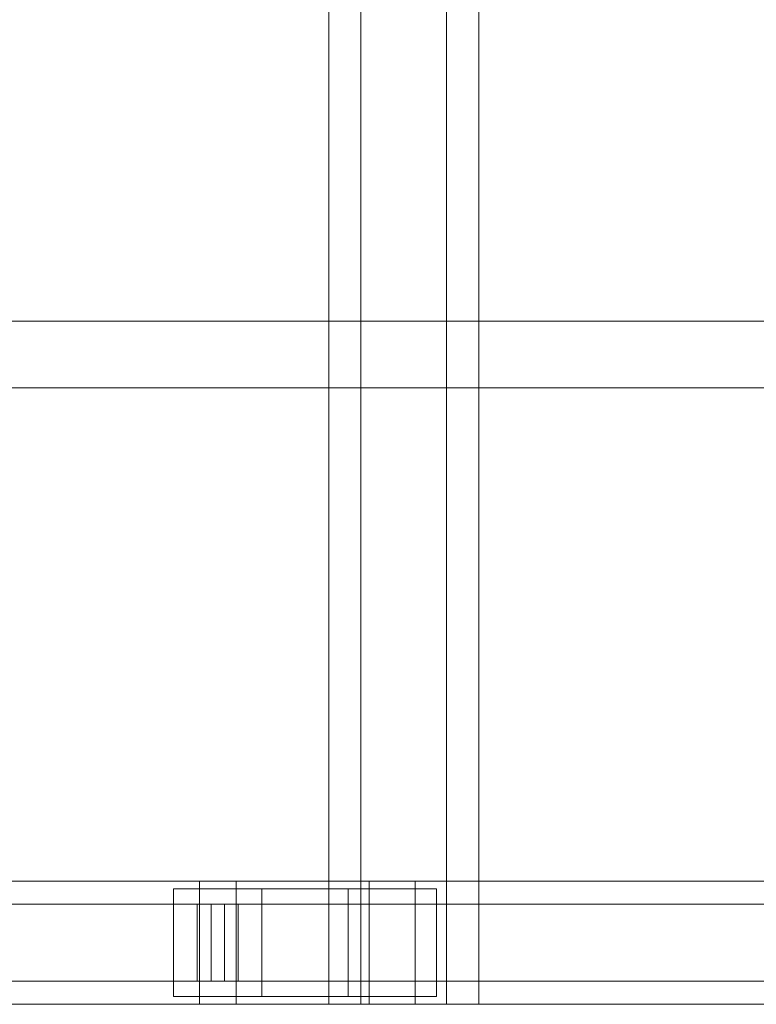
# Model space of a CAD drawing. Header units: millimetres. Extents: x -3490 to 61924, y -72580 to 6847.
# Tile 512 of 656: x 19281 to 19520, y -18450 to -18130. Entities that reach past the tile are written whole.
import ezdxf

# ---------------------------------------------------------------- set-up
doc = ezdxf.new("R2010")
doc.units = ezdxf.units.MM
doc.layers.add('superior_C02', color=7, linetype='Continuous', lineweight=0)

msp = doc.modelspace()

# ---------------------------------------------------------------- linework, layer by layer
at = {"layer": 'superior_C02'}
for p, q in [((19381.297, -17550), (19381.297, -18450)), ((19391.729, -18450), (19391.729, -17550)), ((19419.479, -18450), (19419.479, -17550)), ((19429.911, -17550), (19429.911, -18450)), ((20096.643, -18228.298), (19160.686, -18228.298)), ((19162.465, -18228.298), (20098.422, -18228.298)), ((24634.01, -18250), (15575.415, -18250)), ((15576.913, -18250), (24635.508, -18250)), ((19339.287, -18410), (18193.828, -18410)), ((18205.75, -18410), (19351.209, -18410)), ((19394.427, -18410), (18248.967, -18410)), ((18263.87, -18410), (19409.329, -18410)), ((19359.567, -18412.5), (19330.93, -18412.5)), ((19330.93, -18412.5), (19330.93, -18447.5)), ((19387.56, -18412.5), (19330.93, -18412.5)), ((19339.287, -18410), (19339.287, -18450)), ((19351.209, -18410), (19339.287, -18410)), ((20484.747, -18410), (19339.287, -18410)), ((19351.209, -18450), (19351.209, -18410)), ((19351.209, -18410), (20496.669, -18410)), ((19359.567, -18447.5), (19359.567, -18412.5)), ((19359.567, -18412.5), (19416.196, -18412.5)), ((19387.56, -18447.5), (19387.56, -18412.5)), ((19387.56, -18412.5), (19416.196, -18412.5)), ((19394.427, -18410), (19394.427, -18450)), ((19409.329, -18410), (19394.427, -18410)), ((20539.887, -18410), (19394.427, -18410)), ((19409.329, -18450), (19409.329, -18410)), ((19409.329, -18410), (20554.789, -18410)), ((19416.196, -18412.5), (19416.196, -18447.5)), ((19338.593, -18417.5), (18249.764, -18417.5)), ((18263.073, -18417.5), (19351.903, -18417.5)), ((19338.593, -18417.5), (19338.593, -18442.5)), ((19351.903, -18417.5), (19338.593, -18417.5)), ((19343.072, -18417.5), (19347.425, -18417.5)), ((19343.072, -18442.5), (19343.072, -18417.5)), ((20545.161, -18417.5), (19343.072, -18417.5)), ((19347.425, -18417.5), (19347.425, -18442.5)), ((19347.425, -18417.5), (20549.514, -18417.5)), ((19351.903, -18442.5), (19351.903, -18417.5)), ((18249.764, -18442.5), (19338.593, -18442.5)), ((18263.073, -18442.5), (19351.903, -18442.5)), ((19338.593, -18442.5), (19351.903, -18442.5)), ((19347.425, -18442.5), (19343.072, -18442.5)), ((19343.072, -18442.5), (20545.161, -18442.5)), ((19347.425, -18442.5), (20549.514, -18442.5)), ((19330.93, -18447.5), (19359.567, -18447.5)), ((19387.56, -18447.5), (19330.93, -18447.5)), ((19416.196, -18447.5), (19359.567, -18447.5)), ((19416.196, -18447.5), (19387.56, -18447.5)), ((18193.828, -18450), (19339.287, -18450)), ((18205.75, -18450), (19351.209, -18450)), ((18248.967, -18450), (19394.427, -18450)), ((18263.87, -18450), (19409.329, -18450)), ((19339.287, -18450), (19351.209, -18450)), ((19339.287, -18450), (20484.747, -18450)), ((19351.209, -18450), (20496.669, -18450)), ((19381.297, -18450), (19419.479, -18450)), ((19381.297, -18450), (19391.729, -18450)), ((19429.911, -18450), (19391.729, -18450)), ((19394.427, -18450), (19409.329, -18450)), ((19394.427, -18450), (20539.887, -18450)), ((19409.329, -18450), (20554.789, -18450)), ((19429.911, -18450), (19419.479, -18450))]:
    msp.add_line(p, q, dxfattribs=at)

doc.saveas('drawing.dxf')
